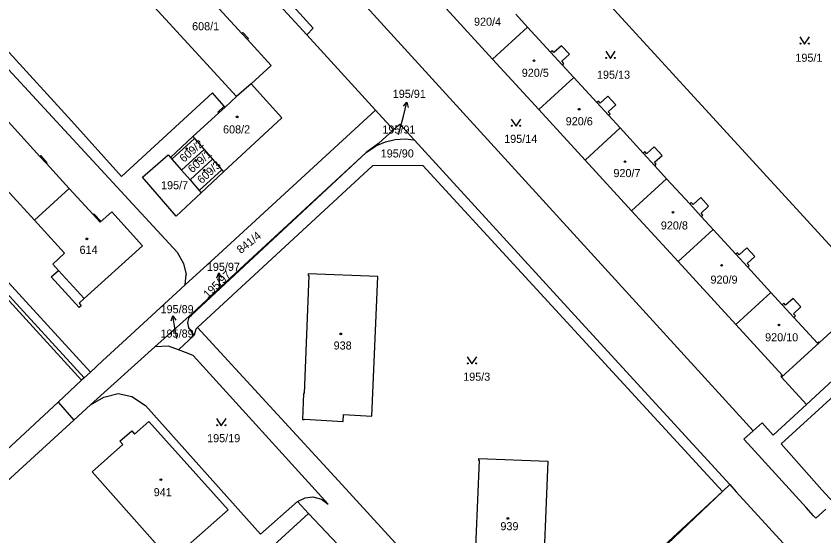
# Model space of a CAD drawing. Extents: x -735249 to -729401, y -1124843 to -1121828.
# Drawn here: x -733142.5 to -732972.7, y -1124173.7 to -1124064.3 of the extents above; entities that cross this region are included whole.
import ezdxf

# ---------------------------------------------------------------- set-up
doc = ezdxf.new("R2010")
doc.units = 0
for name, color, linetype in [('Vrstva 1', 7, 'Continuous'), ('Vrstva 16', 7, 'Continuous'), ('Vrstva 18', 7, 'Continuous'), ('Vrstva 19', 7, 'Continuous'), ('Vrstva 25', 7, 'Continuous'), ('Vrstva 4', 7, 'Continuous')]:
    doc.layers.add(name, color=color, linetype=linetype)

msp = doc.modelspace()

# ---------------------------------------------------------------- linework, layer by layer
at = {"layer": 'Vrstva 1'}
for points in [[(-733079.51, -1123994.41), (-732957.1, -1124128.28)], [(-733106.59, -1124020.91), (-732987.56, -1124151.6)], [(-733098.54, -1124046.52), (-733080.07, -1124066.88)], [(-733096.18, -1124081.25), (-733118.2, -1124057.14)], [(-733104.62, -1124057.51), (-733095.08, -1124067.96)], [(-733081.43, -1124068.24), (-733087.08, -1124062.05)], [(-733052.14, -1124062.71), (-733042.37, -1124073.38)], [(-733035, -1124066.63), (-733037.45, -1124063.94)], [(-733080.07, -1124066.88), (-733081.43, -1124068.24)], [(-733042.37, -1124073.38), (-733035, -1124066.63)], [(-733030.19, -1124071.88), (-733035, -1124066.63)], [(-733095.08, -1124067.96), (-733094.88, -1124067.78)], [(-733094.88, -1124067.78), (-733093.71, -1124069.06)], [(-733081.43, -1124068.24), (-733066.96, -1124084.11)], [(-733093.71, -1124069.06), (-733093.91, -1124069.24)], [(-733093.91, -1124069.24), (-733088.9, -1124074.72)], [(-733029.86, -1124071.57), (-733030.19, -1124071.88)], [(-733029.47, -1124071.99), (-733029.86, -1124071.57)], [(-733027.88, -1124070.54), (-733029.47, -1124071.99)], [(-733026.21, -1124072.36), (-733027.88, -1124070.54)], [(-733042.37, -1124073.38), (-733032.65, -1124083.99)], [(-733027.8, -1124073.81), (-733026.21, -1124072.36)], [(-733027.4, -1124074.26), (-733027.8, -1124073.81)], [(-733088.9, -1124074.72), (-733093.1, -1124078.56)], [(-733027.73, -1124074.56), (-733027.4, -1124074.26)], [(-733025.28, -1124077.24), (-733027.73, -1124074.56)], [(-733032.65, -1124083.99), (-733025.28, -1124077.24)], [(-733020.46, -1124082.5), (-733025.28, -1124077.24)], [(-733093.1, -1124078.56), (-733096.18, -1124081.25)], [(-733093.1, -1124078.56), (-733086.67, -1124085.71)], [(-733096.18, -1124081.25), (-733098.6, -1124083.48)], [(-733020.12, -1124082.2), (-733020.46, -1124082.5)], [(-733019.72, -1124082.64), (-733020.12, -1124082.2)], [(-733018.13, -1124081.19), (-733019.72, -1124082.64)], [(-733016.48, -1124082.99), (-733018.13, -1124081.19)], [(-733137.55, -1124093.86), (-733146.91, -1124083.63)], [(-733098.79, -1124083.28), (-733100.13, -1124084.51)], [(-733098.6, -1124083.48), (-733098.79, -1124083.28)], [(-733032.65, -1124083.99), (-733022.93, -1124094.61)], [(-733018.07, -1124084.45), (-733016.48, -1124082.99)], [(-733159.78, -1124084.25), (-733138.67, -1124107.29)], [(-733105.37, -1124089.69), (-733099.94, -1124084.71)], [(-733100.13, -1124084.51), (-733099.94, -1124084.71)], [(-733066.96, -1124084.11), (-733100.01, -1124114.49)], [(-733086.67, -1124085.71), (-733098.96, -1124097.06)], [(-733066.96, -1124084.11), (-733063.18, -1124088.26)], [(-733017.66, -1124084.89), (-733018.07, -1124084.45)], [(-733017.99, -1124085.19), (-733017.66, -1124084.89)], [(-733015.55, -1124087.86), (-733017.99, -1124085.19)], [(-733063.18, -1124088.26), (-733061.87, -1124087.07)], [(-733061.87, -1124087.07), (-733058.8, -1124090.42)], [(-733063.18, -1124088.26), (-733066.33, -1124091.11)], [(-733022.93, -1124094.61), (-733015.55, -1124087.86)], [(-733010.71, -1124093.15), (-733015.55, -1124087.86)], [(-733110.12, -1124094.05), (-733105.37, -1124089.69)], [(-733105.37, -1124089.69), (-733105.05, -1124090.05)], [(-733105.05, -1124090.05), (-733103.01, -1124092.4)], [(-733068.97, -1124093.01), (-733067.05, -1124091.76), (-733066.57, -1124091.49), (-733064.87, -1124090.81), (-733062.84, -1124090.31), (-733060.72, -1124090.18), (-733058.95, -1124090.38), (-733058.8, -1124090.42)], [(-733058.8, -1124090.42), (-733048.31, -1124101.9)], [(-733107.76, -1124096.76), (-733103.01, -1124092.4)], [(-733103.01, -1124092.4), (-733101.24, -1124094.44)], [(-733066.33, -1124091.11), (-733068.97, -1124093.01)], [(-733008.39, -1124091.82), (-733009.98, -1124093.28)], [(-733006.73, -1124093.63), (-733008.39, -1124091.82)], [(-733137.37, -1124093.69), (-733137.55, -1124093.86)], [(-733136.01, -1124095.18), (-733137.37, -1124093.69)], [(-733116.01, -1124098.19), (-733110.61, -1124093.49)], [(-733110.61, -1124093.49), (-733110.12, -1124094.05)], [(-733110.12, -1124094.05), (-733109.8, -1124094.41)], [(-733105.7, -1124127.24), (-733085.5, -1124108.46), (-733068.97, -1124093.01)], [(-733096.4, -1124118.43), (-733068.97, -1124093.01)], [(-733010.37, -1124092.85), (-733010.71, -1124093.15)], [(-733009.98, -1124093.28), (-733010.37, -1124092.85)], [(-733008.32, -1124095.09), (-733006.73, -1124093.63)], [(-733136.19, -1124095.35), (-733136.01, -1124095.18)], [(-733131.37, -1124100.62), (-733136.19, -1124095.35)], [(-733109.8, -1124094.41), (-733107.76, -1124096.76)], [(-733105.98, -1124098.81), (-733101.24, -1124094.44)], [(-732994.05, -1124164.41), (-733057.05, -1124095.73), (-733067.59, -1124095.86), (-733104.38, -1124129.84)], [(-733101.24, -1124094.44), (-733099.29, -1124096.68)], [(-733022.93, -1124094.61), (-733013.15, -1124105.29)], [(-733007.95, -1124095.49), (-733008.32, -1124095.09)], [(-733008.28, -1124095.8), (-733007.95, -1124095.49)], [(-733005.77, -1124098.54), (-733008.28, -1124095.8)], [(-733107.76, -1124096.76), (-733105.98, -1124098.81)], [(-733098.96, -1124097.06), (-733103.62, -1124101.52)], [(-733099.29, -1124096.68), (-733098.96, -1124097.06)], [(-733108.91, -1124106.4), (-733116.01, -1124098.19)], [(-733105.98, -1124098.81), (-733104.04, -1124101.04)], [(-733013.15, -1124105.29), (-733005.77, -1124098.54)], [(-733000.91, -1124103.84), (-733005.77, -1124098.54)], [(-733131.37, -1124100.62), (-733138.67, -1124107.29)], [(-733126.38, -1124106.08), (-733131.37, -1124100.62)], [(-733104.04, -1124101.04), (-733103.7, -1124101.43)], [(-733103.62, -1124101.52), (-733108.91, -1124106.4)], [(-733103.7, -1124101.43), (-733103.62, -1124101.52)], [(-733023.59, -1124128.94), (-733048.31, -1124101.9)], [(-732998.58, -1124102.53), (-733000.17, -1124103.98)], [(-732996.95, -1124104.32), (-732998.58, -1124102.53)], [(-733000.58, -1124103.54), (-733000.91, -1124103.84)], [(-733000.17, -1124103.98), (-733000.58, -1124103.54)], [(-732998.54, -1124105.77), (-732996.95, -1124104.32)], [(-733126.19, -1124105.92), (-733126.38, -1124106.08)], [(-733124.8, -1124107.44), (-733126.19, -1124105.92)], [(-733122.45, -1124105.5), (-733124.89, -1124107.71)], [(-733115.97, -1124112.65), (-733122.45, -1124105.5)], [(-733013.15, -1124105.29), (-733003.37, -1124115.97)], [(-732998.14, -1124106.2), (-732998.54, -1124105.77)], [(-733138.67, -1124107.29), (-733132.37, -1124114.24)], [(-733124.98, -1124107.61), (-733124.8, -1124107.44)], [(-733124.89, -1124107.71), (-733124.98, -1124107.61)], [(-732998.48, -1124106.51), (-732998.14, -1124106.2)], [(-732996, -1124109.22), (-732998.48, -1124106.51)], [(-733003.37, -1124115.97), (-732996, -1124109.22)], [(-732991.21, -1124114.44), (-732996, -1124109.22)], [(-733154.52, -1124111.75), (-733128.22, -1124140.46)], [(-733115.97, -1124112.65), (-733128.24, -1124123.78)], [(-733134.84, -1124116.5), (-733132.37, -1124114.24)], [(-733100.01, -1124114.49), (-733106.99, -1124120.9)], [(-732990.88, -1124114.14), (-732991.21, -1124114.44)], [(-732990.49, -1124114.56), (-732990.88, -1124114.14)], [(-732988.9, -1124113.1), (-732990.49, -1124114.56)], [(-732987.24, -1124114.91), (-732988.9, -1124113.1)], [(-733003.37, -1124115.97), (-732991.22, -1124129.23)], [(-732988.83, -1124116.37), (-732987.24, -1124114.91)], [(-732988.43, -1124116.81), (-732988.83, -1124116.37)], [(-733135.15, -1124119.22), (-733133.63, -1124117.84)], [(-733133.63, -1124117.84), (-733134.84, -1124116.5)], [(-732988.77, -1124117.11), (-732988.43, -1124116.81)], [(-732983.85, -1124122.48), (-732988.77, -1124117.11)], [(-733129.29, -1124125.68), (-733135.15, -1124119.22)], [(-733105.56, -1124126.92), (-733096.4, -1124118.43)], [(-733081.01, -1124118.95), (-733082.01, -1124143.78)], [(-733081.12, -1124118.55), (-733081.14, -1124118.95)], [(-733081.14, -1124118.95), (-733081.01, -1124118.95)], [(-733066.53, -1124119.15), (-733081.12, -1124118.55)], [(-733067.73, -1124148.51), (-733066.53, -1124119.15)], [(-733106.99, -1124120.9), (-733120.15, -1124133)], [(-732991.22, -1124129.23), (-732983.85, -1124122.48)], [(-732981.48, -1124125.07), (-732983.85, -1124122.48)], [(-733128.24, -1124123.78), (-733129.32, -1124124.76)], [(-733129.32, -1124124.76), (-733128.85, -1124125.28)], [(-732981.15, -1124124.76), (-732981.48, -1124125.07)], [(-732980.76, -1124125.18), (-732981.15, -1124124.76)], [(-732979.17, -1124123.73), (-732980.76, -1124125.18)], [(-732977.52, -1124125.53), (-732979.17, -1124123.73)], [(-732973.66, -1124133.05), (-732963.19, -1124123.46)], [(-733128.85, -1124125.28), (-733129.29, -1124125.68)], [(-732979.11, -1124126.98), (-732977.52, -1124125.53)], [(-733113.41, -1124133.91), (-733105.56, -1124126.92)], [(-733105.12, -1124131.47), (-733106.27, -1124129.91), (-733106.45, -1124128.78), (-733106.17, -1124127.68), (-733105.7, -1124127.24)], [(-733105.56, -1124126.92), (-733105.7, -1124127.24)], [(-732978.71, -1124127.43), (-732979.11, -1124126.98)], [(-732979.04, -1124127.73), (-732978.71, -1124127.43)], [(-732974.05, -1124133.18), (-732979.04, -1124127.73)], [(-733104.38, -1124129.84), (-733104.79, -1124130.22), (-733105.12, -1124131.47)], [(-733104.38, -1124129.84), (-733073.99, -1124162.95)], [(-733023.59, -1124128.94), (-732992.51, -1124162.93)], [(-732991.22, -1124129.23), (-732981.43, -1124139.93)], [(-732957.99, -1124129.1), (-732976.39, -1124146.05)], [(-733105.2, -1124131.56), (-733108.38, -1124134.58)], [(-733105.12, -1124131.47), (-733105.2, -1124131.56)], [(-733120.15, -1124133), (-733124.37, -1124136.88)], [(-732981.62, -1124140.34), (-732973.66, -1124133.05)], [(-732973.77, -1124132.92), (-732974.05, -1124133.18)], [(-732973.66, -1124133.05), (-732973.77, -1124132.92)], [(-733113.41, -1124133.91), (-733126.92, -1124146.17)], [(-733110.49, -1124133.78), (-733113.41, -1124133.91)], [(-733108.38, -1124134.58), (-733110.49, -1124133.78)], [(-733106.93, -1124135.13), (-733108.38, -1124134.58)], [(-733105.32, -1124135.78), (-733106.93, -1124135.13)], [(-733076.96, -1124167.04), (-733105.32, -1124135.78)], [(-733124.37, -1124136.88), (-733126.94, -1124139.27)], [(-733126.94, -1124139.27), (-733128.22, -1124140.46)], [(-732981.43, -1124139.93), (-732981.74, -1124140.21)], [(-733128.77, -1124140.97), (-733133.73, -1124145.58)], [(-733128.22, -1124140.46), (-733128.77, -1124140.97)], [(-732981.74, -1124140.21), (-732981.62, -1124140.34)], [(-732981.62, -1124140.34), (-732976.39, -1124146.05)], [(-732969.83, -1124143.51), (-732981.67, -1124154.35)], [(-733126.92, -1124146.17), (-733124.09, -1124144.54)], [(-733124.09, -1124144.54), (-733121.1, -1124143.74)], [(-733121.1, -1124143.74), (-733118.24, -1124144.37)], [(-733118.24, -1124144.37), (-733115.33, -1124146.3)], [(-733082.14, -1124143.78), (-733082.36, -1124149.24)], [(-733082.01, -1124143.78), (-733082.14, -1124143.78)], [(-733133.73, -1124145.58), (-733165.4, -1124175)], [(-733133.73, -1124145.58), (-733130.43, -1124149.37)], [(-733126.92, -1124146.17), (-733130.43, -1124149.37)], [(-733115.33, -1124146.3), (-733091.16, -1124173.36)], [(-732976.39, -1124146.05), (-732983.39, -1124152.5)], [(-733073.76, -1124149.63), (-733073.71, -1124148.17)], [(-733073.71, -1124148.17), (-733067.73, -1124148.51)], [(-733130.43, -1124149.37), (-733158.6, -1124175.09)], [(-733117.66, -1124152.3), (-733114.65, -1124149.63)], [(-733114.65, -1124149.63), (-733098, -1124168.22)], [(-733082.36, -1124149.24), (-733081.96, -1124149.26)], [(-733081.96, -1124149.26), (-733081.95, -1124149.13)], [(-733081.95, -1124149.13), (-733073.76, -1124149.63)], [(-732985.71, -1124149.95), (-732987.56, -1124151.6)], [(-732985.71, -1124149.95), (-732983.39, -1124152.5)], [(-733120.71, -1124153.82), (-733118.25, -1124151.64)], [(-733118.25, -1124151.64), (-733117.66, -1124152.3)], [(-732989.51, -1124153.39), (-732987.56, -1124151.6)], [(-732987.93, -1124155.15), (-732989.51, -1124153.39)], [(-733126.58, -1124160.23), (-733120.11, -1124154.48)], [(-733120.11, -1124154.48), (-733120.71, -1124153.82)], [(-732976.43, -1124167.78), (-732987.93, -1124155.15)], [(-732981.67, -1124154.35), (-732973.13, -1124164.04)], [(-733046.2, -1124182.71), (-733045.14, -1124157.84)], [(-733045.27, -1124157.83), (-733045.28, -1124157.42)], [(-733045.28, -1124157.42), (-733030.73, -1124158.03)], [(-733045.14, -1124157.84), (-733045.27, -1124157.83)], [(-733030.73, -1124158.03), (-733031.97, -1124187.33)], [(-733110, -1124178.89), (-733126.58, -1124160.23)], [(-733073.99, -1124162.95), (-733036.79, -1124203.71)], [(-732994.05, -1124164.41), (-732992.51, -1124162.93)], [(-732992.51, -1124162.93), (-732991.15, -1124164.42), (-732962.88, -1124195.34)], [(-733081.8, -1124165.71), (-733080.19, -1124165.48)], [(-733080.19, -1124165.48), (-733078.36, -1124166.01)], [(-732994.05, -1124164.41), (-733021.47, -1124189.84), (-733036.7, -1124203.61)], [(-733020.21, -1124189.33), (-732994.05, -1124164.41)], [(-732973.13, -1124164.04), (-732970.67, -1124166.73)], [(-733091.16, -1124173.36), (-733083.42, -1124166.5)], [(-733083.42, -1124166.5), (-733081.8, -1124165.71)], [(-733083.42, -1124166.5), (-733081.04, -1124169.02)], [(-733078.36, -1124166.01), (-733076.96, -1124167.04)], [(-733098, -1124168.22), (-733110, -1124178.89)], [(-733081.04, -1124169.02), (-733103.73, -1124189.73)], [(-733058.95, -1124192.46), (-733081.04, -1124169.02)], [(-732974.86, -1124169.5), (-732976.43, -1124167.78)], [(-732972.31, -1124168.13), (-732974.43, -1124169.96)], [(-732974.43, -1124169.96), (-732974.86, -1124169.5)]]:
    msp.add_lwpolyline(points, dxfattribs=at)
at = {"layer": 'Vrstva 16'}
for points in [[(-733062.14, -1124089.24), (-733061.13, -1124085.35)], [(-733099.67, -1124121.58), (-733099.69, -1124121.36)], [(-733108.78, -1124132.19), (-733109.1, -1124130.37)]]:
    msp.add_lwpolyline(points, dxfattribs=at)
at = {"layer": 'Vrstva 25'}
for points in [[(-732977.75, -1124068.69), (-732976.75, -1124070.19), (-732975.75, -1124068.69)], [(-733018.58, -1124071.73), (-733017.58, -1124073.23), (-733016.58, -1124071.73)], [(-733061.13, -1124085.35), (-733060.369, -1124082.449)], [(-733061.107, -1124083.289), (-733060.369, -1124082.449), (-733060.139, -1124083.543)], [(-733038.44, -1124085.98), (-733037.44, -1124087.48), (-733036.44, -1124085.98)], [(-733100.369, -1124119.414), (-733099.961, -1124118.373), (-733099.374, -1124119.323)], [(-733099.69, -1124121.36), (-733099.961, -1124118.373)], [(-733109.933, -1124128.485), (-733109.61, -1124127.414), (-733108.948, -1124128.315)], [(-733109.1, -1124130.37), (-733109.61, -1124127.414)], [(-733047.7, -1124136.03), (-733046.7, -1124137.53), (-733045.7, -1124136.03)], [(-733100.41, -1124149.05), (-733099.41, -1124150.55), (-733098.41, -1124149.05)]]:
    msp.add_lwpolyline(points, dxfattribs=at)
for centre, radius in [((-732977.65, -1124070.09), 0.1), ((-732975.85, -1124070.09), 0.1), ((-733033.65, -1124073.7), 0.175), ((-733018.48, -1124073.13), 0.1), ((-733016.68, -1124073.13), 0.1), ((-733024.17, -1124083.91), 0.175), ((-733096.09, -1124085.52), 0.175), ((-733038.34, -1124087.38), 0.1), ((-733036.54, -1124087.38), 0.1), ((-733106.7, -1124092.24), 0.175), ((-733104.8, -1124094.68), 0.175), ((-733014.53, -1124094.94), 0.175), ((-733102.96, -1124096.75), 0.175), ((-733004.42, -1124105.59), 0.175), ((-733127.67, -1124111.2), 0.175), ((-732994.21, -1124116.79), 0.175), ((-732982.14, -1124129.32), 0.175), ((-733074.29, -1124131.21), 0.175), ((-733047.6, -1124137.43), 0.1), ((-733045.8, -1124137.43), 0.1), ((-733100.31, -1124150.45), 0.1), ((-733098.51, -1124150.45), 0.1), ((-733112.12, -1124161.9), 0.175), ((-733039.16, -1124170.05), 0.175)]:
    msp.add_circle(centre, radius, dxfattribs=at)
at = {"layer": 'Vrstva 4'}
for points in [[(-733200.83, -1124014.06), (-733108.72, -1124113.99)], [(-733149.97, -1124065.53), (-733130.88, -1124086.35)], [(-733095.08, -1124067.96), (-733093.91, -1124069.24)], [(-733030.19, -1124071.88), (-733027.73, -1124074.56)], [(-733120.39, -1124098.05), (-733101.25, -1124080.5)], [(-733098.79, -1124083.28), (-733101.25, -1124080.5)], [(-733099.94, -1124084.71), (-733098.6, -1124083.48)], [(-733020.46, -1124082.5), (-733017.99, -1124085.19)], [(-733130.88, -1124086.35), (-733120.39, -1124098.05)], [(-733126.94, -1124139.27), (-733172.19, -1124089.81)], [(-733109.8, -1124094.41), (-733105.05, -1124090.05)], [(-733137.55, -1124093.86), (-733136.19, -1124095.35)], [(-733010.71, -1124093.15), (-733008.28, -1124095.8)], [(-733104.04, -1124101.04), (-733099.29, -1124096.68)], [(-733000.91, -1124103.84), (-732998.48, -1124106.51)], [(-733126.38, -1124106.08), (-733124.98, -1124107.61)], [(-733155.05, -1124112.23), (-733128.77, -1124140.97)], [(-733108.72, -1124113.99), (-733107.35, -1124116.4)], [(-732991.21, -1124114.44), (-732988.77, -1124117.11)], [(-733133.63, -1124117.84), (-733128.24, -1124123.78)], [(-733107.35, -1124116.4), (-733106.78, -1124118.7)], [(-733106.99, -1124120.9), (-733106.78, -1124118.7)], [(-732981.48, -1124125.07), (-732979.04, -1124127.73)]]:
    msp.add_lwpolyline(points, dxfattribs=at)

# ---------------------------------------------------------------- texts
at = {"layer": 'Vrstva 16'}
for s, p in [('195/91', (-733063.358, -1124081.52)), ('195/97', (-733102.448, -1124117.94)), ('195/89', (-733112.178, -1124126.86))]:
    msp.add_text(s, height=1.7, dxfattribs=at).set_placement(p)
at = {"layer": 'Vrstva 18'}
for s, p in [('195/1', (-732978.7, -1124073.93)), ('195/13', (-733020.42, -1124077.5)), ('195/91', (-733065.538, -1124089.04)), ('195/14', (-733039.93, -1124091)), ('195/90', (-733065.888, -1124094.07)), ('195/7', (-733112.08, -1124100.76)), ('195/89', (-733112.178, -1124131.99)), ('195/3', (-733048.55, -1124141.07)), ('195/19', (-733102.39, -1124154.01))]:
    msp.add_text(s, height=1.7, dxfattribs=at).set_placement(p)
for s, rotation, p in [('841/4', 38.90031, (-733095.29, -1124114.419)), ('195/97', 43.40034, (-733102.256, -1124123.789))]:
    msp.add_text(s, height=1.7, rotation=rotation, dxfattribs=at).set_placement(p)
at = {"layer": 'Vrstva 19'}
for s, p in [('920/4', (-733046.27, -1124066.34)), ('608/1', (-733105.55, -1124067.3)), ('920/5', (-733036.23, -1124077.09)), ('920/6', (-733026.99, -1124087.3)), ('608/2', (-733099.04, -1124089.01)), ('920/7', (-733016.96, -1124098.21)), ('920/8', (-733006.99, -1124109.23)), ('614', (-733129.21, -1124114.36)), ('920/9', (-732996.55, -1124120.63)), ('920/10', (-732985.06, -1124132.77)), ('938', (-733075.79, -1124134.5)), ('941', (-733113.62, -1124165.37)), ('939', (-733040.72, -1124172.53))]:
    msp.add_text(s, height=1.7, dxfattribs=at).set_placement(p)
for s, rotation, p in [('609/2', 41.30033, (-733107.282, -1124095.218)), ('609/1', 42.50034, (-733105.498, -1124097.438)), ('609/3', 42.40034, (-733103.538, -1124099.718))]:
    msp.add_text(s, height=1.7, rotation=rotation, dxfattribs=at).set_placement(p)

doc.saveas('drawing.dxf')
